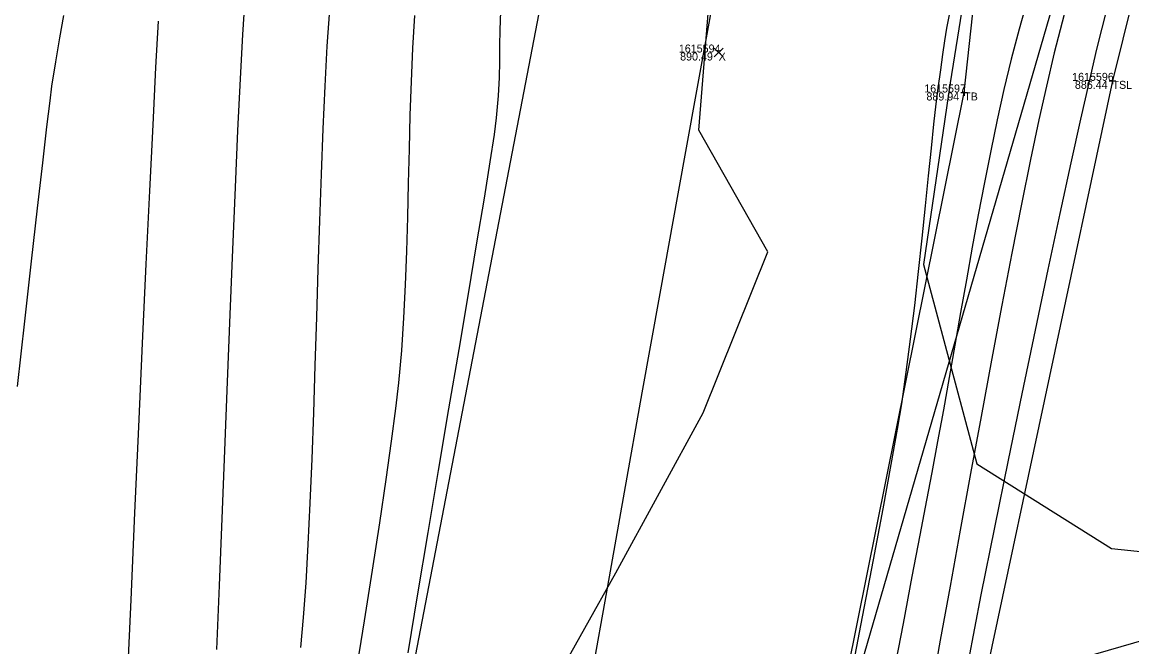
# Model space of a CAD drawing. Extents: x 1957117 to 1971063, y 701601 to 715861.
# Drawn here: x 1962799.67 to 1962848.18, y 703921.03 to 703948.36 of the extents above; entities that cross this region are included whole.
import ezdxf

# ---------------------------------------------------------------- set-up
doc = ezdxf.new("R2010")
doc.units = 0
for name, color, linetype in [('AP_X_Lights', 7, 'Continuous'), ('DT_X_Break_Line', 7, 'Continuous'), ('DT_X_Contour_Major', 7, 'Continuous'), ('DT_X_Contour_Minor', 7, 'Continuous'), ('GE_X_CL_20', 7, 'Continuous'), ('HY_X_Water_Edge', 7, 'Continuous'), ('PV_P_Drive', 7, 'Continuous'), ('PV_P_Shoulder', 7, 'Continuous'), ('RS_Raster1', 7, 'Continuous'), ('RW_X_Esmt_RR', 7, 'Continuous'), ('RW_X_Fee_RW', 7, 'Continuous'), ('SC_Scratch1', 7, 'Continuous'), ('VG_X_Tree_Line_Rt', 7, 'Continuous')]:
    doc.layers.add(name, color=color, linetype=linetype)

msp = doc.modelspace()

# ---------------------------------------------------------------- linework, layer by layer
at = {"layer": 'AP_X_Lights'}
for p, q in [((1962829.922, 703946.835), (1962830.31, 703947.225)), ((1962829.922, 703947.225), (1962830.31, 703946.835))]:
    msp.add_line(p, q, dxfattribs=at)
at = {"layer": 'DT_X_Break_Line'}
for points in [[(1962943.949, 704328.022), (1962905.467, 704230.979), (1962897.382, 704180.529), (1962884.517, 704141.123), (1962873.17, 704092.531), (1962861.357, 704043.493), (1962859.494, 703994.644), (1962847.336, 703945.791), (1962836.6, 703895.416), (1962825.781, 703849.035), (1962810.838, 703749.706), (1962817.97, 703697.316), (1962817.962, 703593.874), (1962775.136, 703505.909), (1962781.746, 703450.546)], [(1962892.064, 704289.931), (1962881.011, 704234.451), (1962871.969, 704195.37), (1962858.193, 704145.387), (1962849.618, 704095.769), (1962840.196, 704046.83), (1962828.044, 703997.69), (1962822.426, 703949.671), (1962812.618, 703898.591), (1962803.468, 703849.395), (1962793.965, 703803.71), (1962788.733, 703751.727), (1962780.252, 703700.82), (1962774.948, 703651.755), (1962769.57, 703604.236), (1962761.597, 703549.082), (1962757.692, 703508.157), (1962753.044, 703454.513)], [(1962773.34, 703451.658), (1962770.93, 703504.314), (1962788.88, 703601.143), (1962786.588, 703649.417), (1962805.729, 703698.412), (1962807.65, 703752.461), (1962811.117, 703798.827), (1962819.396, 703847.658), (1962831.04, 703896.555), (1962840.848, 703945.281), (1962846.53, 703997.82), (1962856.691, 704040.715), (1962869.943, 704092.882), (1962875.651, 704142.958), (1962884.844, 704183.087), (1962898.502, 704228.866), (1962909.862, 704285.214)]]:
    msp.add_lwpolyline(points, dxfattribs=at)
at = {"layer": 'DT_X_Contour_Major'}
for points in [[(1962801.478, 703948.652), (1962801.303, 703947.67), (1962801.126, 703946.625), (1962800.955, 703945.559), (1962800.87, 703944.92), (1962800.733, 703943.783), (1962800.55, 703942.198), (1962800.324, 703940.218), (1962800.061, 703937.894), (1962799.765, 703935.278), (1962799.44, 703932.422)], [(1962801.478, 703948.652), (1962801.303, 703947.67), (1962801.126, 703946.625), (1962800.955, 703945.559), (1962800.87, 703944.92), (1962800.733, 703943.783), (1962800.55, 703942.198), (1962800.324, 703940.218), (1962800.061, 703937.894), (1962799.765, 703935.278), (1962799.44, 703932.422)], [(1962820.583, 703948.829), (1962820.549, 703948.025), (1962820.538, 703947.317), (1962820.533, 703946.642), (1962820.519, 703945.934), (1962820.478, 703945.131), (1962820.394, 703944.169), (1962820.298, 703943.447), (1962820.115, 703942.253), (1962819.857, 703940.651), (1962819.535, 703938.706), (1962819.162, 703936.479), (1962818.751, 703934.034), (1962818.312, 703931.436), (1962817.857, 703928.746), (1962817.4, 703926.03), (1962816.951, 703923.35), (1962816.523, 703920.769)], [(1962820.583, 703948.829), (1962820.549, 703948.025), (1962820.538, 703947.317), (1962820.533, 703946.642), (1962820.519, 703945.934), (1962820.478, 703945.131), (1962820.394, 703944.169), (1962820.298, 703943.447), (1962820.115, 703942.253), (1962819.857, 703940.651), (1962819.535, 703938.706), (1962819.162, 703936.479), (1962818.751, 703934.034), (1962818.312, 703931.436), (1962817.857, 703928.746), (1962817.4, 703926.03), (1962816.951, 703923.35), (1962816.523, 703920.769)], [(1962840.189, 703948.686), (1962840.083, 703948.099), (1962839.993, 703947.538), (1962839.905, 703946.948), (1962839.811, 703946.277), (1962839.697, 703945.469), (1962839.61, 703944.787), (1962839.511, 703943.902), (1962839.401, 703942.841), (1962839.279, 703941.636), (1962839.145, 703940.316), (1962838.999, 703938.91), (1962838.843, 703937.45), (1962838.675, 703935.964), (1962838.496, 703934.484), (1962838.306, 703933.038), (1962838.105, 703931.656), (1962837.922, 703930.548), (1962837.646, 703928.998), (1962837.291, 703927.071), (1962836.87, 703924.832), (1962836.397, 703922.344), (1962835.883, 703919.673)], [(1962840.189, 703948.686), (1962840.083, 703948.099), (1962839.993, 703947.538), (1962839.905, 703946.948), (1962839.811, 703946.277), (1962839.697, 703945.469), (1962839.61, 703944.787), (1962839.511, 703943.902), (1962839.401, 703942.841), (1962839.279, 703941.636), (1962839.145, 703940.316), (1962838.999, 703938.91), (1962838.843, 703937.45), (1962838.675, 703935.964), (1962838.496, 703934.484), (1962838.306, 703933.038), (1962838.105, 703931.656), (1962837.922, 703930.548), (1962837.646, 703928.998), (1962837.291, 703927.071), (1962836.87, 703924.832), (1962836.397, 703922.344), (1962835.883, 703919.673)]]:
    msp.add_lwpolyline(points, dxfattribs=at)
at = {"layer": 'DT_X_Contour_Minor'}
for points in [[(1962809.395, 703949.394), (1962809.297, 703947.813), (1962809.194, 703945.872), (1962809.086, 703943.624), (1962808.975, 703941.121), (1962808.861, 703938.417), (1962808.744, 703935.564), (1962808.627, 703932.615), (1962808.509, 703929.622), (1962808.391, 703926.638), (1962808.274, 703923.716), (1962808.16, 703920.908)], [(1962809.395, 703949.394), (1962809.297, 703947.813), (1962809.194, 703945.872), (1962809.086, 703943.624), (1962808.975, 703941.121), (1962808.861, 703938.417), (1962808.744, 703935.564), (1962808.627, 703932.615), (1962808.509, 703929.622), (1962808.391, 703926.638), (1962808.274, 703923.716), (1962808.16, 703920.908)], [(1962843.622, 703949.369), (1962843.255, 703948.051), (1962842.909, 703946.734), (1962842.591, 703945.418), (1962842.295, 703944.086), (1962842.01, 703942.725), (1962841.734, 703941.339), (1962841.465, 703939.935), (1962841.203, 703938.516), (1962840.946, 703937.089), (1962840.692, 703935.659), (1962840.441, 703934.231), (1962840.191, 703932.811), (1962839.94, 703931.403), (1962839.687, 703930.014), (1962839.431, 703928.648), (1962839.203, 703927.45), (1962838.913, 703925.919), (1962838.569, 703924.102), (1962838.179, 703922.047), (1962837.753, 703919.8)], [(1962843.622, 703949.369), (1962843.255, 703948.051), (1962842.909, 703946.734), (1962842.591, 703945.418), (1962842.295, 703944.086), (1962842.01, 703942.725), (1962841.734, 703941.339), (1962841.465, 703939.935), (1962841.203, 703938.516), (1962840.946, 703937.089), (1962840.692, 703935.659), (1962840.441, 703934.231), (1962840.191, 703932.811), (1962839.94, 703931.403), (1962839.687, 703930.014), (1962839.431, 703928.648), (1962839.203, 703927.45), (1962838.913, 703925.919), (1962838.569, 703924.102), (1962838.179, 703922.047), (1962837.753, 703919.8)], [(1962813.095, 703948.897), (1962812.992, 703947.306), (1962812.899, 703945.56), (1962812.816, 703943.687), (1962812.739, 703941.713), (1962812.667, 703939.665), (1962812.599, 703937.569), (1962812.532, 703935.452), (1962812.465, 703933.342), (1962812.396, 703931.265), (1962812.323, 703929.248), (1962812.245, 703927.318), (1962812.159, 703925.501), (1962812.064, 703923.825), (1962811.958, 703922.316), (1962811.839, 703921.001)], [(1962813.095, 703948.897), (1962812.992, 703947.306), (1962812.899, 703945.56), (1962812.816, 703943.687), (1962812.739, 703941.713), (1962812.667, 703939.665), (1962812.599, 703937.569), (1962812.532, 703935.452), (1962812.465, 703933.342), (1962812.396, 703931.265), (1962812.323, 703929.248), (1962812.245, 703927.318), (1962812.159, 703925.501), (1962812.064, 703923.825), (1962811.958, 703922.316), (1962811.839, 703921.001)], [(1962847.096, 703949.017), (1962846.643, 703947.176), (1962846.297, 703945.709), (1962845.938, 703944.121), (1962845.512, 703942.197), (1962845.032, 703939.985), (1962844.506, 703937.531), (1962843.947, 703934.884), (1962843.364, 703932.09), (1962842.769, 703929.197), (1962842.172, 703926.251), (1962841.585, 703923.3), (1962841.018, 703920.391)], [(1962847.096, 703949.017), (1962846.643, 703947.176), (1962846.297, 703945.709), (1962845.938, 703944.121), (1962845.512, 703942.197), (1962845.032, 703939.985), (1962844.506, 703937.531), (1962843.947, 703934.884), (1962843.364, 703932.09), (1962842.769, 703929.197), (1962842.172, 703926.251), (1962841.585, 703923.3), (1962841.018, 703920.391)], [(1962805.606, 703948.406), (1962805.497, 703946.37), (1962805.371, 703943.872), (1962805.231, 703940.983), (1962805.079, 703937.772), (1962804.918, 703934.307), (1962804.751, 703930.659), (1962804.581, 703926.897), (1962804.41, 703923.091), (1962804.242, 703919.309)], [(1962805.606, 703948.406), (1962805.497, 703946.37), (1962805.371, 703943.872), (1962805.231, 703940.983), (1962805.079, 703937.772), (1962804.918, 703934.307), (1962804.751, 703930.659), (1962804.581, 703926.897), (1962804.41, 703923.091), (1962804.242, 703919.309)], [(1962816.82, 703948.646), (1962816.734, 703947.215), (1962816.669, 703945.76), (1962816.62, 703944.287), (1962816.582, 703942.803), (1962816.548, 703941.314), (1962816.512, 703939.824), (1962816.47, 703938.341), (1962816.415, 703936.87), (1962816.341, 703935.416), (1962816.244, 703933.986), (1962816.116, 703932.585), (1962815.985, 703931.452), (1962815.798, 703930.029), (1962815.561, 703928.353), (1962815.281, 703926.459), (1962814.964, 703924.382), (1962814.616, 703922.158), (1962814.244, 703919.822)], [(1962816.82, 703948.646), (1962816.734, 703947.215), (1962816.669, 703945.76), (1962816.62, 703944.287), (1962816.582, 703942.803), (1962816.548, 703941.314), (1962816.512, 703939.824), (1962816.47, 703938.341), (1962816.415, 703936.87), (1962816.341, 703935.416), (1962816.244, 703933.986), (1962816.116, 703932.585), (1962815.985, 703931.452), (1962815.798, 703930.029), (1962815.561, 703928.353), (1962815.281, 703926.459), (1962814.964, 703924.382), (1962814.616, 703922.158), (1962814.244, 703919.822)], [(1962845.219, 703948.689), (1962844.792, 703947.017), (1962844.444, 703945.564), (1962844.118, 703944.088), (1962843.755, 703942.353), (1962843.36, 703940.396), (1962842.941, 703938.256), (1962842.503, 703935.97), (1962842.051, 703933.576), (1962841.592, 703931.112), (1962841.132, 703928.616), (1962840.677, 703926.127), (1962840.233, 703923.681), (1962839.805, 703921.316), (1962839.4, 703919.072)], [(1962845.219, 703948.689), (1962844.792, 703947.017), (1962844.444, 703945.564), (1962844.118, 703944.088), (1962843.755, 703942.353), (1962843.36, 703940.396), (1962842.941, 703938.256), (1962842.503, 703935.97), (1962842.051, 703933.576), (1962841.592, 703931.112), (1962841.132, 703928.616), (1962840.677, 703926.127), (1962840.233, 703923.681), (1962839.805, 703921.316), (1962839.4, 703919.072)]]:
    msp.add_lwpolyline(points, dxfattribs=at)
at = {"layer": 'GE_X_CL_20'}
msp.add_arc((1968466.781, 702923.066), 5729.578, 166.495347, 177.813939, dxfattribs=at)
at = {"layer": 'HY_X_Water_Edge'}
msp.add_spline([(1963191.723, 701994.048), (1963062.047, 702441.167), (1962863.491, 703169.356), (1962827.53, 703438.691), (1962823.213, 703537.412), (1962817.962, 703593.874), (1962817.97, 703697.316), (1962828.582, 703804.235), (1962836.461, 703844.734), (1962850.687, 703896.004), (1962867.251, 703938.846), (1962873.848, 703992.355), (1962884.135, 704091.371), (1962891.241, 704140.854), (1962897.382, 704180.529), (1962905.467, 704230.979), (1962943.949, 704328.022), (1962948.537, 704378.842), (1962964.114, 704426.264), (1963004.885, 704570.73), (1963042.054, 704716.522), (1963062.038, 704814.417), (1963072.171, 704860.237), (1963090.023, 704956.798), (1963107.066, 705031.783), (1963133.773, 705105.742), (1963148.685, 705206.74), (1963175.48, 705301.059), (1963191.635, 705353.417), (1963210.988, 705447.286), (1963219.532, 705497.27), (1963230.124, 705549.475), (1963251.052, 705591.159), (1963275.289, 705693.429), (1963292.982, 705784.032), (1963302.841, 705839.645), (1963335.126, 705936.766), (1963359.752, 706046.75), (1963389.133, 706177.299), (1963417.827, 706273.456), (1963475.868, 706451.902), (1963533.782, 706640.53), (1963553.86, 706696.984), (1963580.184, 706715.425), (1963609.172, 706718.73), (1963617.062, 706714.691), (1963619.447, 706694.678), (1963564.282, 706533.07), (1963531.853, 706395.229), (1963434.4, 706006.96), (1963354.09, 705679.186), (1963237.513, 705206.07), (1963167.369, 704892.962), (1963059.145, 704434.176), (1962907.914, 703908.742), (1962877.458, 703703.326), (1962898.357, 703412.121), (1962942.65, 703052.267), (1963048.963, 702674.866), (1963191.468, 702189.666), (1963245.396, 702019.832)], degree=3, dxfattribs=at)
at = {"layer": 'PV_P_Drive'}
for p, q in [((1962847.19, 703945.791), (1962847.482, 703945.791)), ((1962847.336, 703945.937), (1962847.336, 703945.645)), ((1962847.336, 703945.791), (1962847.336, 703945.791)), ((1962840.702, 703945.281), (1962840.994, 703945.281)), ((1962840.848, 703945.427), (1962840.848, 703945.135)), ((1962840.848, 703945.281), (1962840.848, 703945.281))]:
    msp.add_line(p, q, dxfattribs=at)
at = {"layer": 'RW_X_Esmt_RR'}
for radius, start, end in [(5759.578, 166.4953469, 172.9409494), (5699.578, 166.495347, 172.904425)]:
    msp.add_arc((1968466.781, 702923.066), radius, start, end, dxfattribs=at)
at = {"layer": 'RW_X_Fee_RW'}
msp.add_line((1962825.007, 703881.15), (1962894.248, 704119.754), dxfattribs=at)
at = {"layer": 'VG_X_Tree_Line_Rt'}
for points in [[(1962850.576, 703921.865), (1962844.822, 703920.189), (1962842.788, 703915.499), (1962839.26, 703916.131), (1962832.12, 703918.121), (1962827.673, 703915.354), (1962826.78, 703906.534), (1962828.06, 703898.536), (1962821.566, 703898.997), (1962816.608, 703905.239), (1962818.383, 703911.401), (1962822.905, 703919.426), (1962825.626, 703924.265), (1962829.432, 703931.27), (1962832.266, 703938.31), (1962829.25, 703943.636), (1962829.991, 703952.935)], [(1962841.319, 703952.448), (1962840.232, 703945.7), (1962839.069, 703937.757), (1962841.408, 703929.029), (1962847.297, 703925.328), (1962857.82, 703924.231), (1962866.887, 703931.445), (1962871.353, 703943.895), (1962875.816, 703950.954)]]:
    msp.add_lwpolyline(points, dxfattribs=at)

# ---------------------------------------------------------------- texts
at = {"layer": 'PV_P_Shoulder'}
for s, p in [('890.49', (1962828.432, 703946.68)), ('886.44', (1962845.691, 703945.441)), ('889.94', (1962839.2, 703944.931))]:
    msp.add_text(s, height=0.35, dxfattribs=at).set_placement(p)
at = {"layer": 'RS_Raster1'}
for s, p in [('1615594', (1962828.375, 703947.03)), ('1615596', (1962845.57, 703945.791)), ('1615597', (1962839.104, 703945.281))]:
    msp.add_text(s, height=0.35, dxfattribs=at).set_placement(p)
at = {"layer": 'SC_Scratch1'}
for s, p in [('X', (1962830.116, 703946.68)), ('TSL', (1962847.336, 703945.441)), ('TB', (1962840.848, 703944.931))]:
    msp.add_text(s, height=0.35, dxfattribs=at).set_placement(p)

doc.saveas('drawing.dxf')
